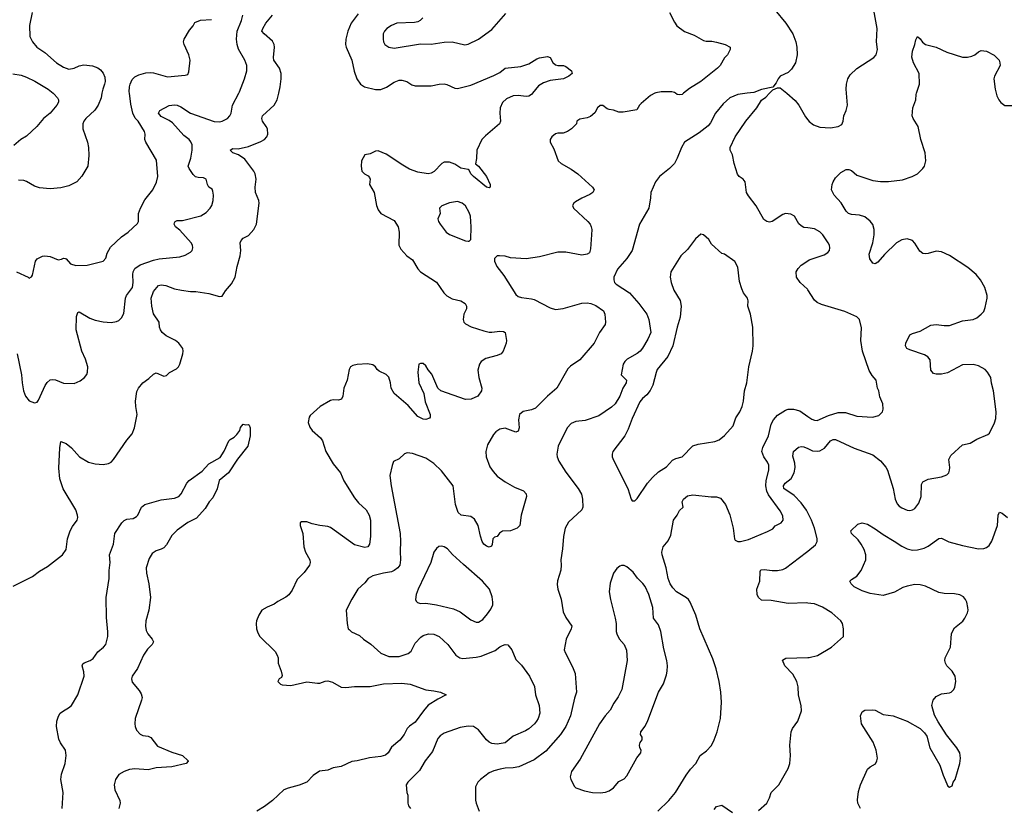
# Model space of a CAD drawing. Header units: inches. Extents: x 1771504 to 1971212, y 471788 to 643615.
# Tile 573 of 587: x 1924039 to 1931485, y 554599 to 560557. Entities that reach past the tile are written whole.
import ezdxf

# ---------------------------------------------------------------- set-up
doc = ezdxf.new("R2010")
doc.units = ezdxf.units.IN
doc.header["$MEASUREMENT"] = 0
for name, color, linetype in [('B9525', 7, 'Continuous'), ('B9526', 7, 'Continuous'), ('B9535', 7, 'Continuous'), ('B9536', 7, 'Continuous')]:
    doc.layers.add(name, color=color, linetype=linetype)

msp = doc.modelspace()

# ---------------------------------------------------------------- linework, layer by layer
at = {"layer": 'B9525', "color": 5}
for points, elevation in [([(1923990, 556270.6), (1924136.3, 556343.7), (1924190, 556384), (1924250, 556420.7), (1924362.7, 556510), (1924390.9, 556549.1), (1924399.8, 556630), (1924420.2, 556690), (1924437.6, 556722.4), (1924473.1, 556770), (1924478.2, 556790), (1924477.1, 556810), (1924463.2, 556850), (1924367.7, 557007.7), (1924343.7, 557083.7), (1924336, 557164), (1924342, 557318), (1924350, 557366), (1924390, 557350.3), (1924430, 557318), (1924491.1, 557251.1), (1924558.8, 557210), (1924610, 557196.5), (1924670, 557192.4), (1924710, 557199.1), (1924730, 557210.7), (1924749.3, 557230), (1924850, 557376.3), (1924890, 557424), (1924908.2, 557470), (1924927.4, 557570), (1924916.5, 557630), (1924915, 557670), (1924924.4, 557744.4), (1924936.3, 557770), (1924970, 557809.5), (1925016.8, 557843.2), (1925050, 557874.9), (1925070, 557884.4), (1925130, 557860.7), (1925138, 557862), (1925150, 557866), (1925172.5, 557887.5), (1925224.1, 557915.9), (1925239, 557930), (1925249.5, 557950.5), (1925272.7, 558030), (1925276, 558050), (1925273.2, 558070), (1925242, 558110), (1925216.2, 558130), (1925145.6, 558165.6), (1925117.4, 558190), (1925103.5, 558210), (1925095.6, 558230), (1925093.3, 558270), (1925051.2, 558331.2), (1925038, 558390), (1925034, 558450), (1925050, 558500.5), (1925090, 558545.3), (1925110, 558550.3), (1925145.1, 558545.1), (1925210, 558520.5), (1925262, 558510), (1925330, 558500.5), (1925370, 558500.5), (1925470, 558484.4), (1925550, 558464), (1925570, 558466), (1925594.3, 558505.7), (1925640.8, 558559.2), (1925667.8, 558610), (1925683, 558690), (1925707.3, 558770), (1925712.3, 558810), (1925707.3, 558870), (1925713.4, 558886.6), (1925730, 558903), (1925770, 558924), (1925809.3, 558970), (1925829.4, 559010), (1925849.7, 559170), (1925846.3, 559190), (1925823.1, 559250), (1925820.5, 559290), (1925827.6, 559350), (1925819.6, 559390), (1925809.6, 559410), (1925742, 559502), (1925693.9, 559533.9), (1925650, 559549.7), (1925629.6, 559570.4), (1925650, 559581.6), (1925690, 559579.5), (1925770, 559598), (1925863.7, 559636.3), (1925889.7, 559650.3), (1925907, 559670), (1925916.2, 559690), (1925913.3, 559730), (1925904.2, 559750), (1925874.3, 559790), (1925869.8, 559810.2), (1925876.3, 559830), (1925964.5, 559910), (1925985.7, 559950), (1925997.7, 560000)], 320), ([(1924293.2, 560000), (1924297, 559997), (1924325.5, 559965.5), (1924332.7, 559950), (1924332.4, 559932.4), (1924320.4, 559910), (1924268.5, 559850), (1924218, 559810), (1924167.7, 559750), (1924090, 559676), (1924048.6, 559651.4), (1923995, 559605)], 340), ([(1924014.8, 558650), (1924102, 558610), (1924110, 558602), (1924129, 558611), (1924135.1, 558624.9), (1924158, 558730), (1924171.6, 558748.4), (1924211.6, 558768.4), (1924230, 558770.4), (1924270, 558764.2), (1924330, 558741.1), (1924355.1, 558744.9), (1924370, 558752.4), (1924382, 558750), (1924390, 558747.3), (1924422.8, 558710), (1924463.2, 558696.8), (1924550, 558700.7), (1924670, 558731.3), (1924690, 558752), (1924700.9, 558790), (1924724.7, 558835.3), (1924810, 558914.8), (1924859, 558950), (1924930, 559016), (1924938, 559030), (1924938, 559090), (1924951.8, 559130), (1924985.4, 559194.6), (1925047, 559270), (1925073.4, 559326.6), (1925084.5, 559370), (1925074, 559494), (1924991.8, 559630), (1924985.6, 559650), (1924987, 559690), (1924982.9, 559710), (1924934, 559790), (1924912, 559812), (1924895.3, 559850), (1924878.8, 559918.8), (1924869.3, 560000)], 360), ([(1924020.8, 558030), (1924051.7, 557870), (1924057, 557810), (1924068.5, 557750), (1924083, 557710), (1924110, 557674.8), (1924150, 557657.3), (1924170, 557662.8), (1924182, 557678), (1924231, 557789), (1924247.6, 557812.4), (1924270, 557832.2), (1924290, 557835.8), (1924310, 557832.2), (1924370, 557806.7), (1924450, 557803.8), (1924495.9, 557824.1), (1924529, 557850), (1924546.3, 557873.7), (1924552.7, 557890), (1924554.5, 557930), (1924535.6, 557990), (1924508.8, 558048.8), (1924465.6, 558210), (1924468.8, 558311.2), (1924478.6, 558341.4), (1924490, 558347.7), (1924570, 558298.9), (1924610, 558283.6), (1924670, 558270.3), (1924730, 558267.4), (1924770, 558274), (1924790, 558282.4), (1924810, 558300.5), (1924826, 558334), (1924838.4, 558450), (1924845.6, 558470), (1924893.3, 558530), (1924898.1, 558570), (1924894.3, 558630), (1924897.3, 558650), (1924910, 558674), (1924950, 558701.5), (1925050, 558738), (1925092.6, 558747.4), (1925250, 558763.1), (1925290, 558775.8), (1925330, 558797.1), (1925344.5, 558810), (1925349.6, 558830.4), (1925346.3, 558850), (1925335.1, 558870), (1925250, 558963.7), (1925218.4, 558990), (1925206.9, 559010), (1925210, 559021), (1925216, 559030), (1925230, 559037), (1925270, 559038), (1925407.8, 559072.2), (1925450, 559098), (1925480.7, 559130), (1925491.6, 559150), (1925501.6, 559190), (1925503.6, 559230), (1925498.7, 559258.7), (1925493.6, 559273.6), (1925469.2, 559290), (1925459, 559310), (1925449, 559350), (1925430, 559359.5), (1925390, 559362.7), (1925369.1, 559369.1), (1925350, 559386.3), (1925320.7, 559430), (1925313.8, 559450), (1925333.8, 559510), (1925342.2, 559570), (1925342.4, 559610), (1925333.7, 559633.7), (1925320.4, 559650), (1925281.4, 559681.4), (1925195.4, 559775.4), (1925170, 559794.2), (1925110, 559825.7), (1925089.6, 559850.4), (1925099, 559870), (1925170, 559906.5), (1925210, 559913.7), (1925230, 559910.2), (1925257.1, 559897.1), (1925330.1, 559850.1), (1925510, 559787.2), (1925550, 559784.4), (1925570, 559790.3), (1925609.5, 559810), (1925628, 559830), (1925637.2, 559850), (1925648.2, 559910), (1925697, 560000)], 340), ([(1924661.4, 560000), (1924654.3, 559965.7), (1924632.9, 559910), (1924607, 559873), (1924538.4, 559810), (1924523.1, 559790), (1924515.8, 559770), (1924516.5, 559730), (1924551.6, 559630), (1924559.6, 559590), (1924562.3, 559530), (1924553.7, 559450), (1924510, 559372.3), (1924470.5, 559330), (1924410, 559301.1), (1924350, 559285.4), (1924270, 559276.8), (1924190, 559284.1), (1924150, 559298.7), (1924090, 559332.8), (1924070, 559339.7), (1924030, 559342.7)], 360), ([(1927916.7, 560000), (1927910, 559991.8), (1927890, 559979.1), (1927870, 559976), (1927810, 559982.6), (1927770, 559980.4), (1927721.8, 559958.2), (1927690.3, 559930), (1927672.2, 559890), (1927670.4, 559850.4), (1927675.5, 559790), (1927667.3, 559770), (1927561.8, 559678.2), (1927535.3, 559650), (1927496, 559570), (1927494, 559506), (1927485.2, 559465.2), (1927510, 559447.7), (1927570.4, 559370), (1927596.3, 559310), (1927596, 559290), (1927590, 559284), (1927570, 559289.5), (1927471.6, 559370), (1927451.5, 559390), (1927438.6, 559418.6), (1927430, 559424.5), (1927374.3, 559434.3), (1927330, 559463), (1927290, 559478), (1927250, 559478.4), (1927231, 559470), (1927172.5, 559407.5), (1927150, 559394.7), (1927128.9, 559391.1), (1927050, 559404.6), (1926987.1, 559427.1), (1926935.5, 559455.5), (1926810, 559538.9), (1926750, 559564.4), (1926730, 559562.6), (1926690, 559542.9), (1926650, 559534), (1926623.7, 559490), (1926620.3, 559450), (1926626.7, 559410), (1926645.5, 559390), (1926674.4, 559374.4), (1926684.2, 559364.2), (1926688.7, 559350), (1926685.3, 559310), (1926719.3, 559250), (1926738, 559150), (1926750, 559119.1), (1926770.4, 559090), (1926870, 559037.6), (1926900.3, 558990), (1926908.9, 558950), (1926907.6, 558850), (1926921.2, 558821.2), (1926968, 558770), (1927010, 558739.3), (1927051.1, 558671.1), (1927069.2, 558649.2), (1927192.3, 558572.3), (1927247.7, 558490), (1927270, 558467.3), (1927310, 558444.9), (1927376, 558430), (1927406.8, 558410), (1927417.3, 558390), (1927417.3, 558370), (1927399.1, 558330), (1927393.4, 558290), (1927398.8, 558270), (1927410, 558256), (1927453.8, 558233.8), (1927550, 558202.4), (1927590, 558194), (1927610, 558192.2), (1927670, 558200.5), (1927698.5, 558198.5), (1927710.6, 558190), (1927720.7, 558130), (1927719.1, 558110), (1927694.4, 558050), (1927679.1, 558030), (1927650, 558017.4), (1927564.9, 557995.1), (1927528, 557970), (1927517.1, 557950), (1927504.9, 557904.9), (1927510.6, 557850.6), (1927534.8, 557770), (1927530.7, 557750), (1927502.8, 557710), (1927453.3, 557686.7), (1927410, 557683.5), (1927225.2, 557750), (1927200.9, 557770), (1927156.3, 557876.3), (1927128.2, 557908.2), (1927110, 557937.2), (1927090, 557956.2), (1927070, 557957), (1927058.8, 557950), (1927050.6, 557890), (1927058, 557810), (1927095.5, 557730), (1927105.2, 557665.2), (1927142.8, 557570), (1927142.8, 557550), (1927138, 557542), (1927110, 557532), (1927090, 557535.1), (1927050, 557556.3), (1926977.3, 557637.3), (1926871.8, 557730), (1926847.6, 557770), (1926843.1, 557810), (1926830, 557853), (1926810, 557873.7), (1926757.4, 557897.4), (1926742.9, 557910), (1926730, 557931.5), (1926710, 557946.3), (1926670, 557954.7), (1926590.3, 557949.7), (1926559, 557941), (1926542, 557930), (1926530.3, 557909.7), (1926515.3, 557830), (1926490.2, 557770), (1926481.7, 557710), (1926473.7, 557686.3), (1926450, 557679.1), (1926410, 557682.2), (1926390, 557677.4), (1926310.4, 557629.6), (1926236.7, 557563.3), (1926227.7, 557550), (1926220.5, 557510), (1926233.7, 557473.7), (1926250.5, 557450), (1926313, 557393), (1926330, 557370.5), (1926353.7, 557290), (1926410, 557198.4), (1926466, 557130), (1926489.3, 557069.3), (1926570, 556939.5), (1926601.7, 556901.7), (1926658.9, 556850), (1926682.8, 556810), (1926692.4, 556770), (1926692.8, 556647.2), (1926685.5, 556590), (1926671.3, 556568.7), (1926650, 556563.5), (1926570, 556584), (1926390, 556714.5), (1926370, 556722.7), (1926310, 556729.6), (1926250, 556742.9), (1926210, 556758), (1926170, 556759), (1926161, 556750), (1926160.7, 556730), (1926180.7, 556670), (1926188.2, 556570), (1926200.4, 556530), (1926232.2, 556470), (1926236.5, 556450), (1926232, 556430), (1926190, 556374.5), (1926136.7, 556323.3), (1926098.6, 556241.4), (1926073.3, 556206.7), (1926051.2, 556188.8), (1925990, 556157), (1925964.1, 556135.9), (1925910, 556112.7), (1925870, 556089), (1925848.1, 556051.9), (1925830.8, 556010), (1925827.3, 555990), (1925830.8, 555950), (1925839.1, 555919.1), (1925854.8, 555890), (1925970, 555777.3), (1925987.3, 555750), (1925994, 555730), (1925994.8, 555690), (1926017.3, 555630), (1926024.7, 555595.3), (1926018.8, 555581.2), (1926002, 555570), (1925992, 555550), (1926012, 555530), (1926024.5, 555524.5), (1926090, 555521), (1926210, 555547), (1926290, 555537.4), (1926310, 555538.9), (1926350, 555553.1), (1926370, 555555.6), (1926405.8, 555545.8), (1926470, 555508.4), (1926505.1, 555505.1), (1926570, 555513.7), (1926690, 555514), (1926790, 555533.7), (1926930, 555538.3), (1926991.3, 555530), (1927110, 555486.4), (1927170, 555481.3), (1927222, 555470), (1927264.7, 555450), (1927202.4, 555417.6), (1927129.3, 555370.7), (1927092.9, 555330), (1927030, 555242.4), (1926987.5, 555212.5), (1926970, 555194), (1926947, 555150), (1926913.8, 555106.2), (1926850, 555054.5), (1926825.5, 555010), (1926805.8, 554994.2), (1926770, 554982.2), (1926685.7, 554974.3), (1926591, 554950), (1926550, 554944.4), (1926470, 554908.6), (1926410, 554896.8), (1926370, 554879.9), (1926306.7, 554873.3), (1926259.2, 554840.8), (1926210, 554789.6), (1926152.6, 554767.4), (1926070, 554744.7), (1926037.3, 554730), (1925950.8, 554650), (1925890, 554605.2), (1925832, 554570)], 320), ([(1928841.6, 560000), (1928810, 559982.4), (1928738.4, 559921.6), (1928726.7, 559910), (1928706, 559874), (1928603, 559857), (1928570, 559857.6), (1928530, 559871.9), (1928497.7, 559877.7), (1928483.1, 559883.1), (1928450, 559907), (1928430, 559906.6), (1928410, 559889.2), (1928387.8, 559852.2), (1928354.7, 559825.3), (1928330, 559815.1), (1928275.3, 559804.7), (1928252, 559790), (1928250, 559768), (1928212, 559730), (1928182, 559710), (1928150, 559699), (1928110, 559699), (1928090, 559693.2), (1928064.7, 559670), (1928051.3, 559650), (1928051.3, 559630), (1928078.8, 559578.8), (1928110.7, 559490), (1928134.8, 559470), (1928210, 559427), (1928259.3, 559390), (1928370.6, 559290), (1928384, 559270), (1928374, 559250), (1928350, 559234), (1928290, 559207.6), (1928241.7, 559178.3), (1928230.8, 559170), (1928221, 559150), (1928226.8, 559130), (1928335.5, 559030), (1928352.4, 559010), (1928361.3, 558990), (1928365.3, 558970), (1928364.2, 558930), (1928355.9, 558824.1), (1928347.7, 558792.3), (1928330, 558782), (1928290, 558775.8), (1928170, 558799.3), (1928110, 558799.3), (1927970, 558762.4), (1927870, 558748.5), (1927750, 558754.7), (1927710, 558767.3), (1927668.5, 558771.5), (1927650.7, 558769.3), (1927638.8, 558761.2), (1927631, 558750), (1927631, 558730), (1927646.8, 558690), (1927701.3, 558621.3), (1927790, 558477.3), (1927810, 558462.4), (1927834.3, 558454.3), (1927910, 558445.4), (1927930, 558439.2), (1928050, 558377.3), (1928090, 558364.7), (1928150, 558371.1), (1928290, 558412.2), (1928330, 558414.4), (1928358.8, 558410), (1928395, 558395), (1928453.4, 558353.4), (1928464.9, 558330), (1928470.2, 558269.8), (1928467, 558250), (1928424.4, 558190), (1928383, 558110), (1928275.3, 557984.7), (1928203.8, 557936.2), (1928183.4, 557916.6), (1928102, 557770), (1928031, 557709), (1927940.6, 557619.4), (1927910, 557606), (1927847.8, 557592.2), (1927819.3, 557570), (1927810.3, 557530), (1927815.3, 557470), (1927810, 557443.7), (1927790, 557435.6), (1927710, 557467.3), (1927670, 557458.4), (1927640.6, 557439.4), (1927621.4, 557418.6), (1927578, 557342), (1927565.5, 557290), (1927568, 557250), (1927594.2, 557174.2), (1927618.8, 557138.8), (1927650, 557104), (1927710, 557060.4), (1927780.2, 557020.2), (1927850, 556993.7), (1927870.4, 556970), (1927872, 556950), (1927830.3, 556809.7), (1927821.6, 556730), (1927800.7, 556710), (1927750, 556689.5), (1927690, 556688.7), (1927667.9, 556672.1), (1927650, 556648.7), (1927630, 556642), (1927618, 556630), (1927613.4, 556586.6), (1927606.8, 556573.2), (1927590, 556567.3), (1927570, 556575.1), (1927550, 556589.4), (1927537, 556610), (1927523, 556650), (1927506, 556730), (1927478.7, 556778.7), (1927450, 556799.1), (1927377, 556810), (1927355, 556830), (1927334.2, 556890), (1927318, 557030), (1927230, 557143.5), (1927170, 557198.7), (1927110, 557240.5), (1927010, 557276.2), (1926970, 557279.3), (1926950, 557273.2), (1926910, 557234), (1926865.5, 557214.5), (1926854.9, 557185.1), (1926839.5, 557110), (1926847.2, 557030), (1926917.3, 556670), (1926919.7, 556610), (1926915.3, 556535.3), (1926920.2, 556470), (1926912.9, 556430), (1926899.5, 556410), (1926870.8, 556389.2), (1926850, 556380.7), (1926790, 556370.7), (1926710.2, 556349.8), (1926675.5, 556330), (1926650, 556298), (1926595.5, 556250), (1926550, 556173.2), (1926508, 556090), (1926514.8, 555990), (1926524, 555950), (1926530, 555942.8), (1926547.3, 555927.3), (1926610, 555899.1), (1926639.1, 555870), (1926693.4, 555833.4), (1926770, 555764.9), (1926830, 555740.3), (1926910, 555739.5), (1926976.4, 555763.6), (1926999, 555781), (1927030, 555839.5), (1927073.8, 555886.2), (1927090, 555898), (1927130, 555911.3), (1927170, 555907.8), (1927210.2, 555890.2), (1927277.1, 555830), (1927337.1, 555750), (1927367.3, 555730), (1927390, 555725.3), (1927490, 555733.6), (1927530, 555743.2), (1927636, 555784), (1927670, 555812.4), (1927690, 555823), (1927710, 555830.8), (1927730, 555826.8), (1927760.5, 555790), (1927790, 555716), (1927834.7, 555674.7), (1927893.7, 555590), (1927933.3, 555513.3), (1927940.3, 555450), (1927967.2, 555370), (1927971.6, 555310), (1927958.9, 555270), (1927947.2, 555250), (1927931.7, 555230), (1927890, 555193.7), (1927863.1, 555176.9), (1927770, 555137.7), (1927710, 555086), (1927650, 555075.5), (1927610, 555081.4), (1927590, 555091.1), (1927570, 555109.7), (1927510, 555184.7), (1927469.8, 555209.8), (1927430, 555212.5), (1927370, 555203.5), (1927250, 555160.4), (1927220, 555140), (1927200.9, 555119.1), (1927159.8, 555020.2), (1927104.4, 554950), (1927062.4, 554877.6), (1926975.5, 554790), (1926962, 554770), (1926967.9, 554712.1), (1926974.4, 554690), (1926974.4, 554630), (1926980.5, 554610), (1926993.4, 554590)], 340), ([(1929540, 560000), (1929470, 559991.6), (1929410, 559965.1), (1929360.4, 559919.6), (1929301.1, 559850), (1929263.4, 559776.6), (1929245.4, 559754.6), (1929178.7, 559701.3), (1929067.7, 559630), (1929043, 559590), (1929011.6, 559508.4), (1928990.2, 559469.8), (1928953, 559430), (1928877.1, 559370), (1928846.4, 559330), (1928812.2, 559250), (1928810.4, 559210), (1928797.6, 559130), (1928726.7, 559010), (1928670.4, 558810), (1928630.3, 558750), (1928560.3, 558670), (1928532.7, 558610), (1928532.4, 558590), (1928538.4, 558570), (1928550, 558555.5), (1928650, 558490.3), (1928722, 558410), (1928781.3, 558330), (1928797.4, 558290), (1928811.6, 558190), (1928790, 558140.7), (1928750, 558072), (1928732.2, 558050), (1928708.2, 558031.8), (1928634, 557990), (1928614.9, 557970), (1928604.2, 557950), (1928588.4, 557870), (1928627.6, 557830), (1928625, 557810), (1928599.7, 557770), (1928578.6, 557710), (1928542.5, 557650), (1928514.3, 557625.7), (1928418.6, 557561.4), (1928314.7, 557525.3), (1928243.8, 557516.2), (1928210, 557501.6), (1928178.7, 557470), (1928110.3, 557329.7), (1928101.3, 557270), (1928103.1, 557250), (1928116.3, 557216.3), (1928170, 557133), (1928263.1, 557010), (1928287.5, 556967.5), (1928295.6, 556930), (1928297.4, 556870), (1928291.2, 556848.8), (1928190, 556756), (1928164.4, 556710), (1928152.1, 556647.9), (1928145.1, 556554.9), (1928130.5, 556470.5), (1928134.9, 556430), (1928132.4, 556392.4), (1928107.1, 556312.9), (1928104.7, 556284.7), (1928108.3, 556248.3), (1928133.3, 556173.3), (1928150, 556078), (1928170, 556036), (1928214, 555970), (1928210.8, 555950), (1928172.4, 555870), (1928157.1, 555790), (1928163.1, 555770), (1928220.6, 555660.6), (1928240.9, 555610), (1928250.3, 555470), (1928234.6, 555425.4), (1928204, 555290), (1928168.6, 555211.4), (1928129, 555150), (1928017.5, 555022.5), (1927930, 554957.7), (1927813.7, 554906.3), (1927770, 554897.1), (1927710, 554895), (1927672.3, 554887.7), (1927625.1, 554874.9), (1927590, 554859.7), (1927524.9, 554810), (1927504.9, 554790), (1927485.1, 554754.9), (1927485.8, 554654.2), (1927490.4, 554630), (1927512.7, 554570)], 360), ([(1929060.3, 560000), (1929050, 559991.8), (1929030, 559987.3), (1929011.6, 559991.6), (1928999, 560000)], 340), ([(1930000, 558981.4), (1929970, 558985.4), (1929950, 558996.3), (1929932, 559012), (1929898, 559070), (1929870, 559086.6), (1929830, 559089.5), (1929810, 559082.9), (1929730, 559029.7), (1929710, 559026), (1929690, 559029.7), (1929666, 559046), (1929609.9, 559149.9), (1929550, 559223.5), (1929534.7, 559250), (1929525.1, 559330), (1929509.7, 559349.7), (1929480.7, 559370), (1929468.7, 559388.7), (1929442.6, 559470), (1929430, 559535.3), (1929413.2, 559570), (1929412.7, 559590), (1929449.8, 559670.2), (1929530, 559788.2), (1929613.3, 559890), (1929650, 559947.3), (1929681.2, 559970), (1929709.5, 560000)], 360), ([(1929839.5, 560000), (1929904.7, 559944.7), (1929930.3, 559910.3), (1929981.4, 559821.4), (1930000, 559799.5)], 360), ([(1930000, 558513.5), (1929997.5, 558517.5), (1929942, 558570), (1929913, 558610), (1929911.2, 558650), (1929925.5, 558674.5), (1929950, 558700.3), (1930000, 558732.9)], 360), ([(1928864.7, 554570), (1928947.6, 554650), (1928997.6, 554710), (1929078.6, 554841.4), (1929111.8, 554888.2), (1929152.3, 554930), (1929186, 554990), (1929233.9, 555026.1), (1929270, 555067.3), (1929291.5, 555110), (1929313.3, 555170), (1929338.7, 555270), (1929345.6, 555394.4), (1929341, 555470), (1929328.5, 555550), (1929306.1, 555646.1), (1929281.3, 555721.3), (1929184, 555950), (1929153.5, 556053.5), (1929109.7, 556150), (1929096.9, 556170), (1929082.4, 556182.4), (1929007.2, 556230), (1928978.7, 556258.7), (1928958.6, 556290), (1928942.3, 556330), (1928928.2, 556410), (1928897.2, 556510), (1928894.7, 556530), (1928906.3, 556570), (1928944.2, 556615.8), (1928962.4, 556657.6), (1928984.2, 556770), (1929011.9, 556808.1), (1929030, 556843), (1929057.2, 556870), (1929049.6, 556910), (1929058.7, 556930), (1929090, 556955.3), (1929130, 556961.7), (1929267.3, 556947.3), (1929310, 556948.4), (1929338.3, 556938.3), (1929378, 556890), (1929410, 556811.3), (1929434.4, 556710), (1929444, 556630), (1929450, 556621), (1929470, 556610.8), (1929490.7, 556610.7), (1929550, 556624.9), (1929694.5, 556685.5), (1929734, 556706), (1929752.9, 556727.1), (1929799, 556750), (1929813.3, 556770), (1929810, 556804), (1929790, 556842.7), (1929702.5, 556962.5), (1929690.6, 556990), (1929683, 557030), (1929683.4, 557070), (1929705.8, 557150), (1929705.8, 557185.8), (1929694.7, 557210), (1929666.2, 557250), (1929652, 557290), (1929658.5, 557321.5), (1929701.6, 557410), (1929721.6, 557498.4), (1929740.4, 557530), (1929770, 557564.9), (1929830, 557604.1), (1929850, 557610.2), (1929891.6, 557611.6), (1929937.9, 557597.9), (1930000, 557555)], 360), ([(1924359.9, 554590), (1924367.1, 554710), (1924349.9, 554810.1), (1924356.3, 554850), (1924384, 554930), (1924391.2, 554991.2), (1924385.6, 555030), (1924346.9, 555086.9), (1924334.6, 555114.6), (1924317.9, 555210), (1924320.2, 555250), (1924331.5, 555288.5), (1924344.2, 555310), (1924369.8, 555330), (1924409, 555351), (1924430, 555370.2), (1924478.8, 555450), (1924526.7, 555590), (1924523.8, 555623.8), (1924510.9, 555670), (1924516.1, 555683.9), (1924527.1, 555692.9), (1924570.9, 555709.1), (1924594.5, 555725.5), (1924630, 555776), (1924673.3, 555810), (1924690, 555831.8), (1924696.7, 555850), (1924705.2, 555890), (1924706.2, 555926.2), (1924694.5, 556034.5), (1924693.4, 556186.6), (1924716.8, 556330), (1924715.9, 556390), (1924723.5, 556450), (1924717.8, 556510), (1924747.2, 556590), (1924758, 556670), (1924811.6, 556750), (1924830, 556768.4), (1924850, 556778.3), (1924897, 556783), (1924922.5, 556797.5), (1924933.3, 556810), (1924960.4, 556870), (1924985.6, 556890), (1925110, 556925.3), (1925210, 556938.5), (1925242.4, 556950), (1925261.1, 556970), (1925303, 557050), (1925319.7, 557070), (1925418.5, 557141.5), (1925470, 557197.6), (1925554.3, 557245.7), (1925586.6, 557293.4), (1925619.7, 557370), (1925630, 557381.3), (1925662, 557398), (1925681.3, 557418.7), (1925703.7, 557450), (1925710, 557471.3), (1925730, 557498), (1925750, 557491.3), (1925770, 557494), (1925774, 557490), (1925782, 557470), (1925781, 557410), (1925764.7, 557330), (1925686.9, 557233.1), (1925618.7, 557130), (1925547.9, 557072.1), (1925531.5, 557008.5), (1925500.4, 556939.6), (1925472.2, 556910), (1925440.5, 556859.5), (1925374.9, 556785.1), (1925310, 556752.7), (1925230, 556696.2), (1925190, 556655.1), (1925150, 556584.5), (1925130, 556562.4), (1925110, 556551.5), (1925070, 556539.7), (1925040.7, 556519.3), (1925018.4, 556481.6), (1924996.6, 556410), (1924997.5, 556370), (1925015.9, 556290), (1925027.1, 556187.1), (1925015.9, 556090), (1924992.9, 556010), (1924989.3, 555970), (1924996, 555936), (1925007.1, 555910), (1925040.3, 555870), (1925050.3, 555850), (1925042, 555830), (1925005.5, 555794.5), (1924974.7, 555750), (1924930.1, 555649.9), (1924890.3, 555590), (1924885.6, 555570), (1924890, 555546), (1924943.2, 555483.2), (1924957.4, 555457.4), (1924964.4, 555430), (1924961.2, 555410), (1924912.3, 555270), (1924908.9, 555230), (1924912, 555210), (1924923, 555183), (1924950, 555153.4), (1924970, 555143), (1925010, 555138.4), (1925030, 555126), (1925081.8, 555061.8), (1925190, 555015.4), (1925270, 554991.3), (1925313.4, 554950), (1925313.2, 554946.8), (1925298, 554930), (1925190, 554904.2), (1925070, 554898.5), (1925010, 554882.4), (1924910.2, 554889.8), (1924870, 554885.8), (1924830, 554870.8), (1924790, 554846.9), (1924762.8, 554810), (1924753.2, 554770), (1924757.8, 554730), (1924796.9, 554650), (1924798.9, 554630), (1924788.4, 554590)], 280), ([(1930000, 556826.7), (1929990, 556846.6), (1929950, 556902.9), (1929896.9, 556956.9), (1929817.2, 557010), (1929814.5, 557030), (1929827.2, 557050), (1929873.8, 557086.2), (1929897.3, 557130), (1929904.2, 557170), (1929901, 557201), (1929885.9, 557254.1), (1929890, 557291), (1929930, 557324), (1929951.9, 557328.1), (1929970, 557326.7), (1930000, 557312.5)], 340), ([(1930000, 556143.7), (1929990, 556144.7), (1929850, 556140.5), (1929722.2, 556162.2), (1929650, 556166), (1929626.4, 556186.4), (1929617.1, 556210), (1929614.5, 556250), (1929637.8, 556310), (1929638, 556382), (1929644.2, 556395.8), (1929670, 556399.1), (1929730, 556389.2), (1929769.2, 556389.2), (1929810, 556398.8), (1929830, 556409.2), (1929990, 556529.1), (1930000, 556537.3)], 340), ([(1929625.6, 554574.4), (1929688.7, 554630), (1929709, 554670), (1929721.2, 554710), (1929779.3, 554770), (1929850, 554892), (1929862.7, 554930), (1929869.4, 554990), (1929862.4, 555070), (1929873, 555170), (1929884.7, 555195.3), (1929924.5, 555250), (1929952.3, 555330), (1929949.5, 555370), (1929930, 555448), (1929925.6, 555510), (1929916.9, 555550), (1929885.7, 555605.7), (1929824.7, 555670), (1929808.3, 555711.7), (1929832, 555728), (1930000, 555732.2)], 340), ([(1929290, 554582), (1929310, 554604.7), (1929350, 554614.8), (1929430, 554559.1)], 340)]:
    msp.add_lwpolyline(points, dxfattribs=dict(at, elevation=elevation))
for points, elevation in [([(1927350, 559181.3), (1927290, 559172.4), (1927230.3, 559149.7), (1927213.4, 559130), (1927218.8, 559090), (1927200.7, 559050), (1927206, 559030), (1927218, 559010), (1927264.9, 558950), (1927290, 558933), (1927410, 558884), (1927430, 558881), (1927438, 558882), (1927449, 558891), (1927450, 558894), (1927454.3, 558990), (1927447.8, 559070), (1927438, 559098), (1927410, 559149.3), (1927385.2, 559170)], 340), ([(1929190, 558933.2), (1929150, 558899), (1929090, 558817.2), (1929039.1, 558770), (1928963, 558650), (1928958, 558610), (1928965.5, 558570), (1928985.3, 558510), (1929033.6, 558433.6), (1929042, 558390), (1929034, 558306), (1929010.4, 558230.4), (1928979.6, 558090), (1928941.1, 558010), (1928861.3, 557910), (1928851.6, 557888.4), (1928827.6, 557792.4), (1928807.5, 557752.5), (1928782, 557718), (1928750, 557691.3), (1928730, 557667), (1928670, 557539.5), (1928640.8, 557459.2), (1928614.4, 557410), (1928524.9, 557290), (1928519.1, 557270), (1928520.7, 557250), (1928530, 557224.7), (1928638.8, 557010), (1928662.8, 556930), (1928670, 556918), (1928690, 556918), (1928710, 556936), (1928787.3, 557050), (1928825.5, 557094.5), (1928870, 557135.5), (1928930, 557173.4), (1928975.8, 557224.2), (1929002.2, 557237.8), (1929050, 557249.2), (1929130, 557332.4), (1929170, 557346.7), (1929295.1, 557364.9), (1929330, 557379.1), (1929370, 557410.7), (1929434.5, 557485.5), (1929455.1, 557544.9), (1929486, 557590), (1929502, 557630), (1929512, 557670), (1929520.9, 557750), (1929538, 557810), (1929552.3, 557930), (1929582, 558050), (1929587, 558090), (1929583.7, 558230), (1929566.6, 558330), (1929545.2, 558390), (1929549.3, 558430), (1929542.7, 558450), (1929512.7, 558490), (1929500.1, 558520.1), (1929483.2, 558576.8), (1929470, 558686), (1929448.4, 558728.4), (1929370, 558782), (1929350, 558788.7), (1929270, 558859), (1929250, 558894), (1929210, 558929.2)], 380), ([(1927230, 556575.1), (1927210, 556572.7), (1927190, 556556), (1927170, 556529), (1927147.2, 556450), (1927052.4, 556250), (1927038.4, 556210), (1927033.4, 556170), (1927038.5, 556158.5), (1927048.4, 556148.4), (1927070, 556141.6), (1927110, 556142), (1927190, 556131.5), (1927320.1, 556099.9), (1927370, 556077.4), (1927450, 556016.5), (1927490, 555999.5), (1927510, 555999.5), (1927540.4, 556019.6), (1927577.4, 556062.6), (1927602.2, 556097.8), (1927616.4, 556130), (1927618.3, 556150), (1927613, 556190), (1927591.1, 556250), (1927539.7, 556310), (1927395.3, 556435.3), (1927312.2, 556512.2), (1927274.6, 556554.6), (1927250, 556569.6)], 360), ([(1928610, 556428.7), (1928590, 556428.7), (1928576.9, 556423.1), (1928555.3, 556404.7), (1928531, 556370), (1928505.8, 556294.2), (1928498, 556230), (1928506, 556170), (1928543.7, 556030), (1928550.4, 555990), (1928550.5, 555930), (1928555.5, 555910), (1928573.5, 555873.5), (1928611.7, 555831.7), (1928628.7, 555788.7), (1928633, 555710), (1928592, 555490), (1928566.1, 555433.9), (1928532.6, 555387.4), (1928505.5, 555334.5), (1928467.2, 555290), (1928424.6, 555230), (1928278, 554962), (1928213, 554870), (1928202, 554830), (1928206, 554810), (1928235.2, 554755.2), (1928245.3, 554745.3), (1928310, 554722.4), (1928370, 554710.4), (1928430, 554708), (1928470, 554713.4), (1928497.2, 554722.8), (1928530, 554747.3), (1928570, 554794.8), (1928610, 554814.8), (1928630, 554836), (1928707.5, 554972.5), (1928736, 555010), (1928739.3, 555030), (1928729.3, 555050), (1928726.6, 555070), (1928732, 555090), (1928746.6, 555110), (1928746, 555130), (1928735.1, 555150), (1928737, 555170), (1928768.2, 555211.8), (1928790, 555256), (1928870, 555471), (1928906.8, 555533.2), (1928930, 555602), (1928934.5, 555630), (1928937, 555670), (1928932, 555710), (1928910, 555798), (1928887.9, 555927.9), (1928870, 555979), (1928832.7, 556030), (1928827, 556110), (1928797.6, 556210), (1928769.4, 556270), (1928752.7, 556292.7), (1928711.7, 556331.7), (1928678.9, 556378.9), (1928630, 556419)], 380)]:
    msp.add_lwpolyline(points, close=True, dxfattribs=dict(at, elevation=elevation))
at = {"layer": 'B9526', "color": 5}
for points, elevation in [([(1924132.9, 560610), (1924112.8, 560512.8), (1924116.4, 560430), (1924134.9, 560390), (1924167.7, 560350), (1924230, 560308.5), (1924316.4, 560230), (1924370, 560197.8), (1924410, 560181.8), (1924450, 560189.1), (1924490, 560207.9), (1924524.2, 560215.8), (1924588.4, 560208.4), (1924630, 560192.8), (1924650, 560178.7), (1924671, 560151), (1924682, 560122), (1924685.3, 560090), (1924681.5, 560070), (1924667.6, 560030), (1924661.4, 560000)], 360), ([(1925697, 560000), (1925702.4, 560010), (1925739.8, 560110), (1925755.6, 560170), (1925756.2, 560210), (1925741.3, 560250), (1925694.4, 560334.4), (1925683.7, 560370), (1925678.4, 560410), (1925682.6, 560470), (1925715.3, 560550), (1925726.2, 560590)], 340), ([(1925997.7, 560000), (1926009.8, 560050), (1926016.8, 560110), (1926016.1, 560150), (1926002.6, 560190), (1925961.4, 560250), (1925957.8, 560270), (1925966.3, 560350), (1925963, 560370), (1925950, 560393.6), (1925887, 560450), (1925871.5, 560470), (1925877.7, 560490), (1925900.3, 560530), (1925949.7, 560590)], 320), ([(1926599.4, 560600.6), (1926546.7, 560530), (1926519.7, 560470), (1926505.5, 560410), (1926503.1, 560370), (1926507, 560350), (1926550.3, 560250), (1926567.3, 560167.3), (1926589.2, 560109.2), (1926617.1, 560070), (1926647.7, 560050), (1926730, 560028), (1926770.6, 560029.4), (1926812.7, 560047.3), (1926870, 560085.3), (1926910, 560098.7), (1926930, 560099.5), (1926966, 560090), (1927005.1, 560065.1), (1927030, 560056.4), (1927150, 560056.1), (1927210.7, 560069.3), (1927250, 560072), (1927270, 560067.3), (1927330, 560038.5), (1927350, 560036.9), (1927450, 560061.8), (1927624.5, 560135.5), (1927670, 560156.4), (1927710, 560190.4), (1927830, 560203.1), (1927890, 560222.3), (1927950, 560259.5), (1927970, 560267.2), (1928030, 560279.5), (1928051.6, 560271.6), (1928072, 560232), (1928090, 560215.5), (1928110, 560210.4), (1928150.5, 560210.5), (1928170, 560202.8), (1928211, 560170), (1928218, 560150), (1928191.3, 560130), (1928151.3, 560110), (1928050, 560097.7), (1928000.2, 560079.8), (1927963.2, 560056.8), (1927916.7, 560000)], 320), ([(1927087.3, 560570), (1927066.8, 560550), (1927050, 560541.6), (1927025.5, 560534.5), (1926890.3, 560529.7), (1926850, 560513.3), (1926816.3, 560490), (1926798, 560470), (1926788.4, 560450), (1926786.7, 560410), (1926790.4, 560390), (1926801.6, 560370), (1926830, 560348.7), (1926870, 560341.1), (1927070, 560374.4), (1927150, 560370.6), (1927250, 560387.2), (1927310, 560388), (1927406.2, 560366.2), (1927430, 560370.4), (1927510, 560410.4), (1927610, 560482), (1927715.5, 560604.5)], 340), ([(1928953.7, 560610), (1928990, 560538.8), (1929010, 560511), (1929066.6, 560466.6), (1929140.3, 560440.3), (1929210, 560399.1), (1929230, 560393.4), (1929273.4, 560393.4), (1929310, 560386.8), (1929374, 560370), (1929411.3, 560350), (1929411, 560330), (1929391, 560290), (1929370, 560269), (1929335.8, 560210), (1929317, 560190), (1929190.8, 560089.2), (1929104.6, 560035.4), (1929060.3, 560000)], 340), ([(1929750.9, 560630.9), (1929832, 560530), (1929886.4, 560450), (1929908.7, 560390), (1929915.8, 560350), (1929918.9, 560290), (1929905.3, 560230), (1929877.2, 560182.8), (1929850, 560156.2), (1929790, 560129), (1929774.8, 560110), (1929761, 560079), (1929734, 560046), (1929650, 560029), (1929590, 560006), (1929540, 560000)], 360), ([(1924869.3, 560000), (1924868.1, 560010), (1924869, 560050), (1924874.6, 560070), (1924890, 560103.7), (1924910, 560124.4), (1924940.4, 560139.6), (1924993.8, 560153.8), (1925030, 560158), (1925050, 560155.3), (1925156.1, 560123.9), (1925290, 560136.3), (1925310, 560142.8), (1925316.9, 560163.1), (1925328, 560250), (1925316.9, 560290), (1925282.2, 560370), (1925278.5, 560390), (1925282.6, 560410), (1925323, 560477), (1925351.8, 560510), (1925364, 560536), (1925407, 560553), (1925490, 560558.5)], 360), ([(1923986.4, 560146.4), (1924050, 560136.5), (1924090, 560122.8), (1924152.4, 560092.4), (1924254.4, 560030), (1924293.2, 560000)], 340), ([(1928999, 560000), (1928990, 560006), (1928970, 560012), (1928890, 560011.2), (1928850, 560004.7), (1928841.6, 560000)], 340), ([(1929709.5, 560000), (1929734, 560026), (1929770, 560042), (1929790, 560042), (1929839.5, 560000)], 360)]:
    msp.add_lwpolyline(points, dxfattribs=dict(at, elevation=elevation))
at = {"layer": 'B9535', "color": 5}
for points, elevation in [([(1930000, 559799.5), (1930010, 559787.7), (1930042.5, 559762.5), (1930090, 559743.7), (1930170, 559739.5), (1930230, 559748), (1930255.6, 559764.4), (1930266, 559790), (1930272.3, 559830), (1930289.4, 559870), (1930299.6, 559910), (1930292.1, 560000)], 360), ([(1930000, 557312.5), (1930035.6, 557295.6), (1930070, 557292.6), (1930090, 557296.5), (1930125.5, 557314.5), (1930170, 557372), (1930190, 557382), (1930210, 557380.3), (1930350, 557316.9), (1930490, 557264.4), (1930550, 557220.4), (1930590, 557173), (1930602.4, 557150), (1930643.7, 557010), (1930660.3, 556930), (1930675.6, 556895.6), (1930690, 556878), (1930710, 556864.4), (1930750, 556846.7), (1930770, 556844.4), (1930790, 556848.2), (1930810, 556860.5), (1930839.4, 556900.6), (1930855.8, 556950), (1930858.3, 557041.7), (1930870, 557062), (1930910, 557080.4), (1931010, 557099.1), (1931050, 557114.8), (1931065.2, 557130), (1931072, 557150), (1931074, 557170), (1931065.6, 557230), (1931080.1, 557259.9), (1931170, 557342), (1931226.8, 557353.2), (1931277.5, 557382.5), (1931361.5, 557418.5), (1931373.2, 557430), (1931412.5, 557507.5), (1931420.2, 557539.8), (1931422.7, 557590), (1931402.9, 557750), (1931387.6, 557807.6), (1931383.7, 557850), (1931359.3, 557890), (1931341.2, 557910), (1931290, 557938.4), (1931250, 557949.6), (1931170, 557946), (1931054.7, 557885.3), (1931010, 557875.8), (1930970, 557874.3), (1930950, 557881.3), (1930930, 557906.6), (1930923.5, 557983.5), (1930907.2, 558007.2), (1930882.2, 558022.2), (1930770, 558058.4), (1930749.3, 558070), (1930738, 558090), (1930740.7, 558110), (1930770, 558172.7), (1930790, 558183.1), (1930850, 558201.1), (1930930, 558246.4), (1930970, 558252), (1931030, 558242.6), (1931070, 558244), (1931170, 558278.3), (1931250.9, 558289.1), (1931277.8, 558302.2), (1931311.1, 558328.9), (1931329.4, 558350), (1931341.2, 558378.8), (1931356, 558450), (1931356, 558470), (1931339.3, 558530), (1931305.2, 558590), (1931273.2, 558630), (1931210, 558682.7), (1931070, 558774), (1931010, 558800.7), (1930970, 558805.6), (1930910, 558788.2), (1930890, 558785.1), (1930870, 558788.2), (1930846.1, 558806.1), (1930810, 558866.6), (1930790, 558887.3), (1930750, 558899.7), (1930710, 558891.5), (1930670, 558868), (1930578.2, 558781.8), (1930530, 558723.7), (1930510, 558709.2), (1930490, 558714), (1930468.3, 558748.3), (1930464, 558784), (1930490.8, 558869.2), (1930500.3, 558930), (1930502.2, 558970), (1930490, 559006.6), (1930471.7, 559031.7), (1930430, 559065.1), (1930390, 559078.3), (1930330, 559083.5), (1930306.6, 559090), (1930290, 559109.3), (1930252.6, 559172.6), (1930198.4, 559230), (1930178.7, 559270), (1930182.9, 559310), (1930189.9, 559330.1), (1930210, 559360.2), (1930250, 559401.8), (1930290, 559423.7), (1930310, 559424.4), (1930330, 559414.9), (1930370, 559381.3), (1930490, 559339.5), (1930550, 559331.6), (1930610, 559331.8), (1930715.2, 559344.8), (1930789.2, 559370), (1930828.2, 559391.8), (1930869.2, 559430), (1930882.7, 559450), (1930892.3, 559490), (1930887, 559550), (1930854.7, 559650), (1930833, 559750), (1930796, 559810), (1930789.3, 559830.7), (1930793.2, 559890), (1930817.2, 559950), (1930819.3, 559990), (1930822.3, 560000)], 340), ([(1931424.9, 560000), (1931430, 559982), (1931444, 559950), (1931458.8, 559930), (1931490, 559906.8), (1931587.1, 559907.1), (1931630, 559894), (1931719.3, 559819.3), (1931776, 559750), (1931810, 559721), (1931850, 559711), (1931888.9, 559711.1), (1931910, 559722), (1931912.7, 559750), (1931842.4, 559990), (1931841, 560000)], 340), ([(1930000, 558732.9), (1930010, 558739.5), (1930122.7, 558777.3), (1930150, 558794.8), (1930162.7, 558810), (1930166.6, 558830), (1930163.7, 558850), (1930154.5, 558870), (1930111.8, 558930), (1930090, 558951.8), (1930050, 558974.7), (1930000, 558981.4)], 360), ([(1930000, 557555), (1930030, 557534.3), (1930050, 557526.5), (1930070, 557525.5), (1930156.9, 557563.1), (1930230, 557585.3), (1930285.1, 557585.1), (1930370, 557557), (1930489.5, 557550.5), (1930537.5, 557562.5), (1930564, 557590), (1930569.1, 557610.9), (1930566, 557650), (1930544.8, 557704.8), (1930537.2, 557750), (1930525.2, 557770), (1930516, 557830), (1930484.9, 557864.9), (1930464.2, 557904.2), (1930411.8, 558048.2), (1930400.7, 558130), (1930405.6, 558225.6), (1930389.3, 558289.3), (1930369.3, 558309.3), (1930279, 558350), (1930102.9, 558402.9), (1930070, 558416.9), (1930050, 558435.1), (1930000, 558513.5)], 360), ([(1930000, 556537.3), (1930056.4, 556583.6), (1930070.5, 556609.5), (1930071.1, 556631.1), (1930050, 556709.6), (1930028.4, 556770), (1930000, 556826.7)], 340), ([(1930398.3, 554590), (1930378.5, 554630), (1930374.6, 554654.6), (1930381.8, 554718.2), (1930397.6, 554770), (1930450, 554887.6), (1930470, 554905.8), (1930511.6, 554928.4), (1930522, 554950), (1930525.4, 554970), (1930517.2, 555030), (1930492.5, 555092.5), (1930406.2, 555230), (1930397.4, 555290), (1930410, 555320.4), (1930430, 555333.6), (1930490, 555336.5), (1930510, 555332.9), (1930570, 555301.7), (1930644.7, 555290), (1930750.4, 555250.4), (1930850, 555194), (1930882, 555162), (1930898.4, 555138.4), (1930922.4, 555050), (1930998, 554918), (1931022, 554842), (1931059.6, 554759.6), (1931070, 554752), (1931090, 554762), (1931099, 554790), (1931112.7, 554810), (1931149.3, 554930), (1931155.1, 554970), (1931149.3, 555010), (1931127, 555050), (1931047.5, 555147.5), (1930985.1, 555245.1), (1930957.2, 555297.2), (1930938.5, 555370), (1930948.4, 555410), (1930970, 555436), (1931010, 555456.9), (1931070, 555464.4), (1931084, 555470), (1931103.7, 555490), (1931112.5, 555507.5), (1931118.7, 555550), (1931113.3, 555590), (1931091.6, 555630), (1931051.3, 555670), (1931039.7, 555690), (1931036, 555710), (1931038.5, 555730), (1931079.7, 555810), (1931086.4, 555910), (1931093.3, 555930), (1931110, 555957), (1931171.8, 556008.2), (1931187.8, 556030), (1931206.3, 556070), (1931211.2, 556090), (1931209.7, 556110), (1931201.3, 556150), (1931191.3, 556170), (1931175.6, 556190), (1931150, 556206.6), (1931110, 556214.7), (1931030, 556216.2), (1930990, 556223.5), (1930890, 556270.7), (1930850, 556282.9), (1930810, 556284.8), (1930750, 556272.5), (1930719.1, 556260.9), (1930654.8, 556225.2), (1930570, 556201.5), (1930470, 556216.2), (1930410, 556236), (1930350, 556268), (1930327, 556290), (1930317.2, 556310), (1930330, 556322.8), (1930370, 556347.3), (1930403.6, 556390), (1930438, 556470), (1930438.3, 556510), (1930425.7, 556550), (1930404, 556590), (1930381.1, 556621.1), (1930329.3, 556670), (1930325.2, 556690), (1930378, 556742), (1930410, 556750.8), (1930450, 556740.7), (1930510, 556706.7), (1930570, 556662.6), (1930653.4, 556613.4), (1930710, 556573.1), (1930750, 556554), (1930790, 556543.6), (1930830, 556545.8), (1930880.6, 556559.4), (1930910, 556574), (1930990, 556631.8), (1931010, 556634.4), (1931066.7, 556606.7), (1931170, 556578.3), (1931290, 556555.3), (1931330, 556556.5), (1931350, 556564.9), (1931370, 556580.4), (1931390, 556613.4), (1931434, 556730), (1931439.6, 556810), (1931450, 556830.7), (1931470, 556823.8), (1931510, 556790.3)], 320), ([(1930000, 555732.2), (1930010, 555732.4), (1930073.4, 555746.6), (1930179, 555810), (1930268.7, 555890), (1930268.7, 555950), (1930262, 555990), (1930248.7, 556010), (1930181.2, 556070), (1930110, 556111.8), (1930050, 556136.9), (1930021.7, 556141.7), (1930000, 556143.7)], 340)]:
    msp.add_lwpolyline(points, dxfattribs=dict(at, elevation=elevation))
at = {"layer": 'B9536', "color": 5}
for points, elevation in [([(1930292.1, 560000), (1930289.6, 560030), (1930291.6, 560070), (1930301.6, 560110), (1930319.8, 560140.2), (1930370, 560188.5), (1930498.4, 560270), (1930515.6, 560290), (1930526.6, 560330), (1930518.7, 560390), (1930524.4, 560490), (1930498.5, 560630)], 360), ([(1930822.3, 560000), (1930842.9, 560070), (1930841.6, 560150), (1930797.7, 560230), (1930787.1, 560272.9), (1930790, 560318), (1930809.4, 560370), (1930816.5, 560403.5), (1930829.4, 560430.6), (1930850, 560411.3), (1930866.2, 560386.2), (1930890.3, 560370.3), (1930970, 560348.7), (1931050, 560312.2), (1931170, 560273.4), (1931207.8, 560272.2), (1931239.1, 560280.9), (1931262, 560290), (1931290, 560314.8), (1931310, 560324), (1931350, 560318), (1931410, 560288), (1931445.5, 560250), (1931452.7, 560230), (1931453, 560210), (1931410.5, 560130), (1931405.5, 560110), (1931416.3, 560030), (1931424.9, 560000)], 340)]:
    msp.add_lwpolyline(points, dxfattribs=dict(at, elevation=elevation))

doc.saveas('drawing.dxf')
